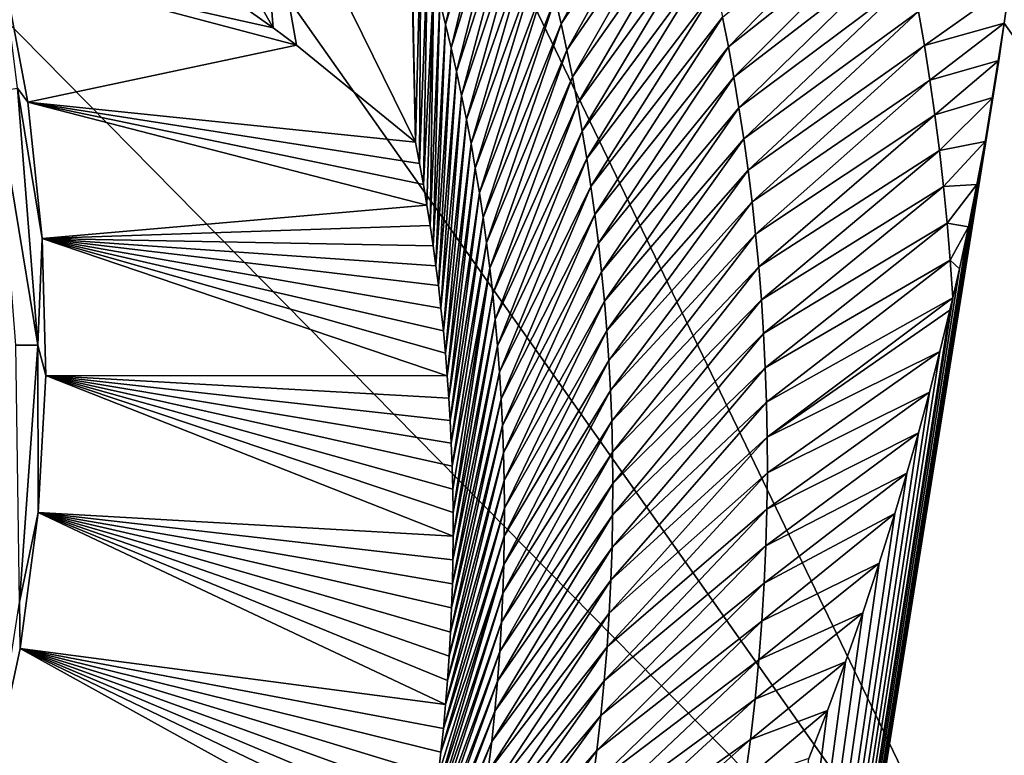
# Model space of a CAD drawing. Header units: millimetres. Extents: x -43.6 to 43.6, y -43.6 to 43.6.
# Tile 455 of 637: x 18.474 to 19.616, y -29.049 to -28.195. Entities that reach past the tile are written whole.
import ezdxf

# ---------------------------------------------------------------- set-up
doc = ezdxf.new("R2010")
doc.units = ezdxf.units.MM
doc.header["$LTSCALE"] = 52.148148
for name, color, linetype in [('151', 7, 'CONTINUOUS'), ('154', 7, 'CONTINUOUS'), ('157', 7, 'CONTINUOUS'), ('390', 7, 'CONTINUOUS'), ('394', 7, 'CONTINUOUS'), ('402', 7, 'CONTINUOUS'), ('403', 7, 'CONTINUOUS'), ('415', 7, 'CONTINUOUS')]:
    doc.layers.add(name, color=color, linetype=linetype)

msp = doc.modelspace()

# ---------------------------------------------------------------- linework, layer by layer
at = {"layer": '151', "linetype": 'Continuous'}
for points in [[(21.2892, -25.617, 10.7744), (22.9578, -28.8376, 23.9303), (19.5896, -26.9389, 10.7741), (21.2892, -25.617, 10.7744)], [(22.9578, -28.8376, 23.9303), (21.0636, -30.249, 23.9303), (19.5896, -26.9389, 10.7741), (22.9578, -28.8376, 23.9303)], [(19.5896, -26.9389, 10.7741), (21.0636, -30.249, 23.9303), (19.597, -26.9808, 10.9157), (19.5896, -26.9389, 10.7741)], [(19.597, -26.9808, 10.9157), (21.0636, -30.249, 23.9303), (19.604, -27.0221, 11.0545), (19.597, -26.9808, 10.9157)], [(19.604, -27.0221, 11.0545), (21.0636, -30.249, 23.9303), (19.6104, -27.0628, 11.1906), (19.604, -27.0221, 11.0545)], [(19.6104, -27.0628, 11.1906), (21.0636, -30.249, 23.9303), (19.6164, -27.1029, 11.324), (19.6104, -27.0628, 11.1906)], [(19.6224, -28.1553, 14.5153), (21.0636, -30.249, 23.9303), (19.6164, -28.1995, 14.6367), (19.6224, -28.1553, 14.5153)], [(21.0636, -30.249, 23.9303), (19.0837, -31.5355, 23.9303), (19.6164, -28.1995, 14.6367), (21.0636, -30.249, 23.9303)], [(19.6164, -28.1995, 14.6367), (19.0837, -31.5355, 23.9303), (19.6099, -28.2429, 14.7551), (19.6164, -28.1995, 14.6367)], [(19.6099, -28.2429, 14.7551), (19.0837, -31.5355, 23.9303), (19.603, -28.2858, 14.871), (19.6099, -28.2429, 14.7551)], [(19.603, -28.2858, 14.871), (19.0837, -31.5355, 23.9303), (19.5941, -28.3366, 15.0069), (19.603, -28.2858, 14.871)], [(19.5941, -28.3366, 15.0069), (19.0837, -31.5355, 23.9303), (19.5847, -28.3867, 15.1398), (19.5941, -28.3366, 15.0069)], [(19.5847, -28.3867, 15.1398), (19.0837, -31.5355, 23.9303), (19.5748, -28.436, 15.2692), (19.5847, -28.3867, 15.1398)], [(19.5748, -28.436, 15.2692), (19.0837, -31.5355, 23.9303), (19.5643, -28.4846, 15.3956), (19.5748, -28.436, 15.2692)], [(19.5643, -28.4846, 15.3956), (19.0837, -31.5355, 23.9303), (19.5566, -28.5184, 15.4828), (19.5643, -28.4846, 15.3956)], [(19.5566, -28.5184, 15.4828), (19.0837, -31.5355, 23.9303), (19.5532, -28.5327, 15.5195), (19.5566, -28.5184, 15.4828)], [(19.5532, -28.5327, 15.5195), (19.0837, -31.5355, 23.9303), (19.5416, -28.5806, 15.6414), (19.5532, -28.5327, 15.5195)], [(19.5416, -28.5806, 15.6414), (19.0837, -31.5355, 23.9303), (19.5295, -28.6279, 15.761), (19.5416, -28.5806, 15.6414)], [(19.5295, -28.6279, 15.761), (19.0837, -31.5355, 23.9303), (19.5167, -28.675, 15.8784), (19.5295, -28.6279, 15.761)], [(19.5167, -28.675, 15.8784), (19.0837, -31.5355, 23.9303), (19.5034, -28.7219, 15.9942), (19.5167, -28.675, 15.8784)], [(19.5034, -28.7219, 15.9942), (19.0837, -31.5355, 23.9303), (19.4894, -28.7685, 16.1083), (19.5034, -28.7219, 15.9942)], [(19.4894, -28.7685, 16.1083), (19.0837, -31.5355, 23.9303), (19.4712, -28.8265, 16.2482), (19.4894, -28.7685, 16.1083)], [(19.4712, -28.8265, 16.2482), (19.0837, -31.5355, 23.9303), (19.4521, -28.8839, 16.385), (19.4712, -28.8265, 16.2482)], [(19.4521, -28.8839, 16.385), (19.0837, -31.5355, 23.9303), (19.4322, -28.9408, 16.5188), (19.4521, -28.8839, 16.385)], [(19.4322, -28.9408, 16.5188), (19.0837, -31.5355, 23.9303), (19.4113, -28.9973, 16.6495), (19.4322, -28.9408, 16.5188)], [(19.4113, -28.9973, 16.6495), (19.0837, -31.5355, 23.9303), (19.3897, -29.0532, 16.7771), (19.4113, -28.9973, 16.6495)]]:
    msp.add_3dface(points, dxfattribs=at)
at = {"layer": '154', "color": 2, "linetype": 'Continuous'}
for points in [[(16.0073, -24.2296, 2.3697), (19.6732, -29.4303, 25.9303), (16.8812, -23.629, 2.3697), (16.0073, -24.2296, 2.3697)], [(19.6732, -29.4303, 25.9303), (21.5548, -28.0812, 25.9303), (16.8812, -23.629, 2.3697), (19.6732, -29.4303, 25.9303)], [(15.1121, -24.7977, 2.3697), (19.6732, -29.4303, 25.9303), (16.0073, -24.2296, 2.3697), (15.1121, -24.7977, 2.3697)], [(17.707, -30.6533, 25.9303), (19.6732, -29.4303, 25.9303), (15.1121, -24.7977, 2.3697), (17.707, -30.6533, 25.9303)]]:
    msp.add_3dface(points, dxfattribs=at)
at = {"layer": '157', "color": 1, "linetype": 'Continuous'}
for points in [[(16.9117, -26.3148, -15), (18.7459, -25.0412, -15), (16.9684, -30.2706, -15), (16.9117, -26.3148, -15)], [(16.9684, -30.2706, -15), (18.7459, -25.0412, -15), (17.1093, -30.2251, -15), (16.9684, -30.2706, -15)], [(17.1093, -30.2251, -15), (18.7459, -25.0412, -15), (18.1838, -26.9484, -15), (17.1093, -30.2251, -15)]]:
    msp.add_3dface(points, dxfattribs=at)
at = {"layer": '390', "linetype": 'Continuous'}
for points in [[(18.7682, -28.2047, 2.1348), (18.4541, -28.1344, -14.7544), (18.6596, -28.1279, -3.1736), (18.7682, -28.2047, 2.1348)], [(18.4833, -28.291, -14.7544), (18.4541, -28.1344, -14.7544), (18.7951, -28.225, 3.4719), (18.4833, -28.291, -14.7544)], [(18.7951, -28.225, 3.4719), (18.4541, -28.1344, -14.7544), (18.7682, -28.2047, 2.1348), (18.7951, -28.225, 3.4719)], [(18.9333, -28.3376, 10.5136), (18.4833, -28.291, -14.7544), (18.7951, -28.225, 3.4719), (18.9333, -28.3376, 10.5136)], [(18.5, -28.4493, -14.7544), (18.4833, -28.291, -14.7544), (18.9464, -28.4107, 10.9099), (18.5, -28.4493, -14.7544)], [(18.9464, -28.4107, 10.9099), (18.4833, -28.291, -14.7544), (18.9424, -28.3866, 10.7802), (18.9464, -28.4107, 10.9099)], [(18.9424, -28.3866, 10.7802), (18.4833, -28.291, -14.7544), (18.938, -28.3622, 10.6481), (18.9424, -28.3866, 10.7802)], [(18.938, -28.3622, 10.6481), (18.4833, -28.291, -14.7544), (18.9333, -28.3376, 10.5136), (18.938, -28.3622, 10.6481)], [(18.9502, -28.4345, 11.0372), (18.5, -28.4493, -14.7544), (18.9464, -28.4107, 10.9099), (18.9502, -28.4345, 11.0372)], [(18.9536, -28.4581, 11.162), (18.5, -28.4493, -14.7544), (18.9502, -28.4345, 11.0372), (18.9536, -28.4581, 11.162)], [(18.5041, -28.6085, -14.7544), (18.5, -28.4493, -14.7544), (18.9701, -28.6087, 11.9398), (18.5041, -28.6085, -14.7544)], [(18.9701, -28.6087, 11.9398), (18.5, -28.4493, -14.7544), (18.9679, -28.5827, 11.8082), (18.9701, -28.6087, 11.9398)], [(18.9679, -28.5827, 11.8082), (18.5, -28.4493, -14.7544), (18.9655, -28.5565, 11.6744), (18.9679, -28.5827, 11.8082)], [(18.9655, -28.5565, 11.6744), (18.5, -28.4493, -14.7544), (18.9627, -28.5303, 11.5394), (18.9655, -28.5565, 11.6744)], [(18.9627, -28.5303, 11.5394), (18.5, -28.4493, -14.7544), (18.9597, -28.504, 11.4029), (18.9627, -28.5303, 11.5394)], [(18.9597, -28.504, 11.4029), (18.5, -28.4493, -14.7544), (18.9568, -28.4812, 11.2838), (18.9597, -28.504, 11.4029)], [(18.9568, -28.4812, 11.2838), (18.5, -28.4493, -14.7544), (18.9536, -28.4581, 11.162), (18.9568, -28.4812, 11.2838)], [(18.4955, -28.7675, -14.7544), (18.5041, -28.6085, -14.7544), (18.9769, -28.7949, 12.8535), (18.4955, -28.7675, -14.7544)], [(18.9769, -28.7949, 12.8535), (18.5041, -28.6085, -14.7544), (18.9768, -28.7676, 12.7228), (18.9769, -28.7949, 12.8535)], [(18.9768, -28.7676, 12.7228), (18.5041, -28.6085, -14.7544), (18.9764, -28.7406, 12.5923), (18.9768, -28.7676, 12.7228)], [(18.9764, -28.7406, 12.5923), (18.5041, -28.6085, -14.7544), (18.9757, -28.7138, 12.4619), (18.9764, -28.7406, 12.5923)], [(18.9757, -28.7138, 12.4619), (18.5041, -28.6085, -14.7544), (18.9747, -28.6872, 12.3312), (18.9757, -28.7138, 12.4619)], [(18.9747, -28.6872, 12.3312), (18.5041, -28.6085, -14.7544), (18.9735, -28.6608, 12.2005), (18.9747, -28.6872, 12.3312)], [(18.9735, -28.6608, 12.2005), (18.5041, -28.6085, -14.7544), (18.9719, -28.6347, 12.0702), (18.9735, -28.6608, 12.2005)], [(18.9719, -28.6347, 12.0702), (18.5041, -28.6085, -14.7544), (18.9701, -28.6087, 11.9398), (18.9719, -28.6347, 12.0702)], [(18.4743, -28.9253, -14.7544), (18.4955, -28.7675, -14.7544), (18.9681, -28.9905, 13.7582), (18.4743, -28.9253, -14.7544)], [(18.9681, -28.9905, 13.7582), (18.4955, -28.7675, -14.7544), (18.9703, -28.9624, 13.632), (18.9681, -28.9905, 13.7582)], [(18.9703, -28.9624, 13.632), (18.4955, -28.7675, -14.7544), (18.9723, -28.9343, 13.5041), (18.9703, -28.9624, 13.632)], [(18.9723, -28.9343, 13.5041), (18.4955, -28.7675, -14.7544), (18.9739, -28.9063, 13.3753), (18.9723, -28.9343, 13.5041)], [(18.9739, -28.9063, 13.3753), (18.4955, -28.7675, -14.7544), (18.9751, -28.8783, 13.2461), (18.9739, -28.9063, 13.3753)], [(18.9751, -28.8783, 13.2461), (18.4955, -28.7675, -14.7544), (18.976, -28.8504, 13.1158), (18.9751, -28.8783, 13.2461)], [(18.976, -28.8504, 13.1158), (18.4955, -28.7675, -14.7544), (18.9766, -28.8226, 12.9847), (18.976, -28.8504, 13.1158)], [(18.9766, -28.8226, 12.9847), (18.4955, -28.7675, -14.7544), (18.9769, -28.7949, 12.8535), (18.9766, -28.8226, 12.9847)], [(18.4407, -29.0809, -14.7544), (18.4743, -28.9253, -14.7544), (18.943, -29.1846, 14.6025), (18.4407, -29.0809, -14.7544)], [(18.943, -29.1846, 14.6025), (18.4743, -28.9253, -14.7544), (18.9482, -29.1533, 14.4703), (18.943, -29.1846, 14.6025)], [(18.9482, -29.1533, 14.4703), (18.4743, -28.9253, -14.7544), (18.9522, -29.1269, 14.3574), (18.9482, -29.1533, 14.4703)], [(18.9522, -29.1269, 14.3574), (18.4743, -28.9253, -14.7544), (18.9559, -29.1002, 14.242), (18.9522, -29.1269, 14.3574)], [(18.9559, -29.1002, 14.242), (18.4743, -28.9253, -14.7544), (18.9594, -29.0731, 14.1241), (18.9559, -29.1002, 14.242)], [(18.9594, -29.0731, 14.1241), (18.4743, -28.9253, -14.7544), (18.9626, -29.0457, 14.0041), (18.9594, -29.0731, 14.1241)], [(18.9626, -29.0457, 14.0041), (18.4743, -28.9253, -14.7544), (18.9655, -29.0182, 13.8821), (18.9626, -29.0457, 14.0041)], [(18.9655, -29.0182, 13.8821), (18.4743, -28.9253, -14.7544), (18.9681, -28.9905, 13.7582), (18.9655, -29.0182, 13.8821)]]:
    msp.add_3dface(points, dxfattribs=at)
at = {"layer": '394', "linetype": 'Continuous'}
for points in [[(18.4541, -28.1344, -14.7544), (18.4833, -28.291, -14.7544), (18.4714, -28.2749, -14.818), (18.4541, -28.1344, -14.7544)], [(18.4949, -28.5731, -14.818), (18.4463, -28.2788, -14.8773), (18.4714, -28.2749, -14.818), (18.4949, -28.5731, -14.818)], [(18.4833, -28.291, -14.7544), (18.5, -28.4493, -14.7544), (18.4714, -28.2749, -14.818), (18.4833, -28.291, -14.7544)], [(18.5, -28.4493, -14.7544), (18.4949, -28.5731, -14.818), (18.4714, -28.2749, -14.818), (18.5, -28.4493, -14.7544)], [(18.4695, -28.5732, -14.8773), (18.4463, -28.2788, -14.8773), (18.4949, -28.5731, -14.818), (18.4695, -28.5732, -14.8773)], [(18.5, -28.4493, -14.7544), (18.5041, -28.6085, -14.7544), (18.4949, -28.5731, -14.818), (18.5, -28.4493, -14.7544)], [(18.4735, -28.8715, -14.818), (18.4695, -28.5732, -14.8773), (18.4949, -28.5731, -14.818), (18.4735, -28.8715, -14.818)], [(18.4955, -28.7675, -14.7544), (18.4735, -28.8715, -14.818), (18.4949, -28.5731, -14.818), (18.4955, -28.7675, -14.7544)], [(18.5041, -28.6085, -14.7544), (18.4955, -28.7675, -14.7544), (18.4949, -28.5731, -14.818), (18.5041, -28.6085, -14.7544)], [(18.4955, -28.7675, -14.7544), (18.4743, -28.9253, -14.7544), (18.4735, -28.8715, -14.818), (18.4955, -28.7675, -14.7544)], [(18.4743, -28.9253, -14.7544), (18.4407, -29.0809, -14.7544), (18.4735, -28.8715, -14.818), (18.4743, -28.9253, -14.7544)]]:
    msp.add_3dface(points, dxfattribs=at)
at = {"layer": '402', "linetype": 'Continuous'}
for points in [[(18.7682, -28.2047, 2.1348), (18.6596, -28.1279, -3.1736), (18.5557, -27.8282, -6.3059), (18.7682, -28.2047, 2.1348)], [(18.7682, -28.2047, 2.1348), (18.5557, -27.8282, -6.3059), (18.7484, -27.9615, 2.1757), (18.7682, -28.2047, 2.1348)], [(18.9333, -28.3376, 10.5136), (18.7951, -28.225, 3.4719), (18.7484, -27.9615, 2.1757), (18.9333, -28.3376, 10.5136)], [(18.9333, -28.3376, 10.5136), (18.7484, -27.9615, 2.1757), (18.9282, -28.1063, 10.5412), (18.9333, -28.3376, 10.5136)], [(18.7951, -28.225, 3.4719), (18.7682, -28.2047, 2.1348), (18.7484, -27.9615, 2.1757), (18.7951, -28.225, 3.4719)]]:
    msp.add_3dface(points, dxfattribs=at)
at = {"layer": '403', "linetype": 'Continuous'}
for points in [[(18.9681, -28.2011, 11.2756), (18.9613, -28.1742, 11.1344), (19.0286, -27.939, 11.3293), (18.9681, -28.2011, 11.2756)], [(19.038, -27.9669, 11.4707), (18.9681, -28.2011, 11.2756), (19.0286, -27.939, 11.3293), (19.038, -27.9669, 11.4707)], [(18.9745, -28.2282, 11.4169), (18.9681, -28.2011, 11.2756), (19.038, -27.9669, 11.4707), (18.9745, -28.2282, 11.4169)], [(19.047, -27.995, 11.6121), (18.9745, -28.2282, 11.4169), (19.038, -27.9669, 11.4707), (19.047, -27.995, 11.6121)], [(19.1022, -28.2003, 12.6009), (19.0953, -28.1701, 12.4598), (19.2318, -27.9611, 12.6359), (19.1022, -28.2003, 12.6009)], [(19.2411, -27.993, 12.7761), (19.1022, -28.2003, 12.6009), (19.2318, -27.9611, 12.6359), (19.2411, -27.993, 12.7761)], [(18.9807, -28.2556, 11.558), (18.9745, -28.2282, 11.4169), (19.047, -27.995, 11.6121), (18.9807, -28.2556, 11.558)], [(19.0558, -28.0234, 11.7535), (18.9807, -28.2556, 11.558), (19.047, -27.995, 11.6121), (19.0558, -28.0234, 11.7535)], [(19.1089, -28.2309, 12.742), (19.1022, -28.2003, 12.6009), (19.2411, -27.993, 12.7761), (19.1089, -28.2309, 12.742)], [(19.25, -28.0252, 12.9164), (19.1089, -28.2309, 12.742), (19.2411, -27.993, 12.7761), (19.25, -28.0252, 12.9164)], [(18.9866, -28.2832, 11.6991), (18.9807, -28.2556, 11.558), (19.0558, -28.0234, 11.7535), (18.9866, -28.2832, 11.6991)], [(19.0643, -28.0521, 11.8948), (18.9866, -28.2832, 11.6991), (19.0558, -28.0234, 11.7535), (19.0643, -28.0521, 11.8948)], [(19.1152, -28.2618, 12.883), (19.1089, -28.2309, 12.742), (19.25, -28.0252, 12.9164), (19.1152, -28.2618, 12.883)], [(19.2586, -28.0579, 13.0566), (19.1152, -28.2618, 12.883), (19.25, -28.0252, 12.9164), (19.2586, -28.0579, 13.0566)], [(19.2962, -28.227, 13.7572), (19.2895, -28.1924, 13.6172), (19.4851, -28.0332, 13.7998), (19.2962, -28.227, 13.7572)], [(19.4937, -28.0706, 13.9401), (19.2962, -28.227, 13.7572), (19.4851, -28.0332, 13.7998), (19.4937, -28.0706, 13.9401)], [(18.9922, -28.3111, 11.8402), (18.9866, -28.2832, 11.6991), (19.0643, -28.0521, 11.8948), (18.9922, -28.3111, 11.8402)], [(19.0725, -28.0812, 12.0361), (18.9922, -28.3111, 11.8402), (19.0643, -28.0521, 11.8948), (19.0725, -28.0812, 12.0361)], [(19.1211, -28.2931, 13.024), (19.1152, -28.2618, 12.883), (19.2586, -28.0579, 13.0566), (19.1211, -28.2931, 13.024)], [(19.2669, -28.0909, 13.1968), (19.1211, -28.2931, 13.024), (19.2586, -28.0579, 13.0566), (19.2669, -28.0909, 13.1968)], [(19.3026, -28.2621, 13.8973), (19.2962, -28.227, 13.7572), (19.4937, -28.0706, 13.9401), (19.3026, -28.2621, 13.8973)], [(19.5019, -28.1085, 14.0803), (19.3026, -28.2621, 13.8973), (19.4937, -28.0706, 13.9401), (19.5019, -28.1085, 14.0803)], [(18.9976, -28.3392, 11.9812), (18.9922, -28.3111, 11.8402), (19.0725, -28.0812, 12.0361), (18.9976, -28.3392, 11.9812)], [(19.0804, -28.1105, 12.1774), (18.9976, -28.3392, 11.9812), (19.0725, -28.0812, 12.0361), (19.0804, -28.1105, 12.1774)], [(19.1267, -28.3247, 13.165), (19.1211, -28.2931, 13.024), (19.2669, -28.0909, 13.1968), (19.1267, -28.3247, 13.165)], [(19.2748, -28.1243, 13.3369), (19.1267, -28.3247, 13.165), (19.2669, -28.0909, 13.1968), (19.2748, -28.1243, 13.3369)], [(18.9395, -28.095, 10.7104), (18.9333, -28.3376, 10.5136), (18.9289, -28.1094, 10.5607), (18.9395, -28.095, 10.7104)], [(18.938, -28.3622, 10.6481), (18.9333, -28.3376, 10.5136), (18.9395, -28.095, 10.7104), (18.938, -28.3622, 10.6481)], [(18.947, -28.1212, 10.8518), (18.938, -28.3622, 10.6481), (18.9395, -28.095, 10.7104), (18.947, -28.1212, 10.8518)], [(19.0026, -28.3676, 12.1222), (18.9976, -28.3392, 11.9812), (19.0804, -28.1105, 12.1774), (19.0026, -28.3676, 12.1222)], [(19.088, -28.1401, 12.3186), (19.0026, -28.3676, 12.1222), (19.0804, -28.1105, 12.1774), (19.088, -28.1401, 12.3186)], [(19.3085, -28.2976, 14.0373), (19.3026, -28.2621, 13.8973), (19.5019, -28.1085, 14.0803), (19.3085, -28.2976, 14.0373)], [(19.5097, -28.1469, 14.2206), (19.3085, -28.2976, 14.0373), (19.5019, -28.1085, 14.0803), (19.5097, -28.1469, 14.2206)], [(18.9424, -28.3866, 10.7802), (18.938, -28.3622, 10.6481), (18.947, -28.1212, 10.8518), (18.9424, -28.3866, 10.7802)], [(18.9543, -28.1476, 10.9931), (18.9424, -28.3866, 10.7802), (18.947, -28.1212, 10.8518), (18.9543, -28.1476, 10.9931)], [(19.132, -28.3567, 13.3059), (19.1267, -28.3247, 13.165), (19.2748, -28.1243, 13.3369), (19.132, -28.3567, 13.3059)], [(19.2823, -28.1581, 13.477), (19.132, -28.3567, 13.3059), (19.2748, -28.1243, 13.3369), (19.2823, -28.1581, 13.477)], [(18.9464, -28.4107, 10.9099), (18.9424, -28.3866, 10.7802), (18.9543, -28.1476, 10.9931), (18.9464, -28.4107, 10.9099)], [(18.9502, -28.4345, 11.0372), (18.9464, -28.4107, 10.9099), (18.9543, -28.1476, 10.9931), (18.9502, -28.4345, 11.0372)], [(18.9613, -28.1742, 11.1344), (18.9502, -28.4345, 11.0372), (18.9543, -28.1476, 10.9931), (18.9613, -28.1742, 11.1344)], [(19.0073, -28.3962, 12.2631), (19.0026, -28.3676, 12.1222), (19.088, -28.1401, 12.3186), (19.0073, -28.3962, 12.2631)], [(19.0953, -28.1701, 12.4598), (19.0073, -28.3962, 12.2631), (19.088, -28.1401, 12.3186), (19.0953, -28.1701, 12.4598)], [(19.314, -28.3336, 14.1773), (19.3085, -28.2976, 14.0373), (19.5097, -28.1469, 14.2206), (19.314, -28.3336, 14.1773)], [(19.517, -28.1859, 14.3608), (19.314, -28.3336, 14.1773), (19.5097, -28.1469, 14.2206), (19.517, -28.1859, 14.3608)], [(19.1368, -28.389, 13.4468), (19.132, -28.3567, 13.3059), (19.2823, -28.1581, 13.477), (19.1368, -28.389, 13.4468)], [(19.2895, -28.1924, 13.6172), (19.1368, -28.389, 13.4468), (19.2823, -28.1581, 13.477), (19.2895, -28.1924, 13.6172)], [(19.6224, -28.1553, 14.5153), (19.5238, -28.2254, 14.501), (19.517, -28.1859, 14.3608), (19.6224, -28.1553, 14.5153)], [(19.6224, -28.1553, 14.5153), (19.6164, -28.1995, 14.6367), (19.5238, -28.2254, 14.501), (19.6224, -28.1553, 14.5153)], [(19.0116, -28.4251, 12.4039), (19.0073, -28.3962, 12.2631), (19.0953, -28.1701, 12.4598), (19.0116, -28.4251, 12.4039)], [(19.1022, -28.2003, 12.6009), (19.0116, -28.4251, 12.4039), (19.0953, -28.1701, 12.4598), (19.1022, -28.2003, 12.6009)], [(18.9536, -28.4581, 11.162), (18.9502, -28.4345, 11.0372), (18.9613, -28.1742, 11.1344), (18.9536, -28.4581, 11.162)], [(18.9681, -28.2011, 11.2756), (18.9536, -28.4581, 11.162), (18.9613, -28.1742, 11.1344), (18.9681, -28.2011, 11.2756)], [(19.1413, -28.4216, 13.5875), (19.1368, -28.389, 13.4468), (19.2895, -28.1924, 13.6172), (19.1413, -28.4216, 13.5875)], [(19.2962, -28.227, 13.7572), (19.1413, -28.4216, 13.5875), (19.2895, -28.1924, 13.6172), (19.2962, -28.227, 13.7572)], [(19.3191, -28.3701, 14.3172), (19.314, -28.3336, 14.1773), (19.517, -28.1859, 14.3608), (19.3191, -28.3701, 14.3172)], [(19.5238, -28.2254, 14.501), (19.3191, -28.3701, 14.3172), (19.517, -28.1859, 14.3608), (19.5238, -28.2254, 14.501)], [(18.9568, -28.4812, 11.2838), (18.9536, -28.4581, 11.162), (18.9681, -28.2011, 11.2756), (18.9568, -28.4812, 11.2838)], [(18.9745, -28.2282, 11.4169), (18.9568, -28.4812, 11.2838), (18.9681, -28.2011, 11.2756), (18.9745, -28.2282, 11.4169)], [(19.0157, -28.4543, 12.5447), (19.0116, -28.4251, 12.4039), (19.1022, -28.2003, 12.6009), (19.0157, -28.4543, 12.5447)], [(19.1089, -28.2309, 12.742), (19.0157, -28.4543, 12.5447), (19.1022, -28.2003, 12.6009), (19.1089, -28.2309, 12.742)], [(19.6164, -28.1995, 14.6367), (19.5301, -28.2654, 14.6413), (19.5238, -28.2254, 14.501), (19.6164, -28.1995, 14.6367)], [(19.6164, -28.1995, 14.6367), (19.6099, -28.2429, 14.7551), (19.5301, -28.2654, 14.6413), (19.6164, -28.1995, 14.6367)], [(18.9597, -28.504, 11.4029), (18.9568, -28.4812, 11.2838), (18.9745, -28.2282, 11.4169), (18.9597, -28.504, 11.4029)], [(18.9807, -28.2556, 11.558), (18.9597, -28.504, 11.4029), (18.9745, -28.2282, 11.4169), (18.9807, -28.2556, 11.558)], [(19.1454, -28.4547, 13.7283), (19.1413, -28.4216, 13.5875), (19.2962, -28.227, 13.7572), (19.1454, -28.4547, 13.7283)], [(19.3026, -28.2621, 13.8973), (19.1454, -28.4547, 13.7283), (19.2962, -28.227, 13.7572), (19.3026, -28.2621, 13.8973)], [(19.3237, -28.407, 14.4571), (19.3191, -28.3701, 14.3172), (19.5238, -28.2254, 14.501), (19.3237, -28.407, 14.4571)], [(19.5301, -28.2654, 14.6413), (19.3237, -28.407, 14.4571), (19.5238, -28.2254, 14.501), (19.5301, -28.2654, 14.6413)], [(19.0194, -28.4838, 12.6854), (19.0157, -28.4543, 12.5447), (19.1089, -28.2309, 12.742), (19.0194, -28.4838, 12.6854)], [(19.1152, -28.2618, 12.883), (19.0194, -28.4838, 12.6854), (19.1089, -28.2309, 12.742), (19.1152, -28.2618, 12.883)], [(19.6099, -28.2429, 14.7551), (19.5359, -28.306, 14.7815), (19.5301, -28.2654, 14.6413), (19.6099, -28.2429, 14.7551)], [(19.6099, -28.2429, 14.7551), (19.603, -28.2858, 14.871), (19.5359, -28.306, 14.7815), (19.6099, -28.2429, 14.7551)], [(18.9627, -28.5303, 11.5394), (18.9597, -28.504, 11.4029), (18.9807, -28.2556, 11.558), (18.9627, -28.5303, 11.5394)], [(18.9866, -28.2832, 11.6991), (18.9627, -28.5303, 11.5394), (18.9807, -28.2556, 11.558), (18.9866, -28.2832, 11.6991)], [(19.0228, -28.5135, 12.826), (19.0194, -28.4838, 12.6854), (19.1152, -28.2618, 12.883), (19.0228, -28.5135, 12.826)], [(19.1211, -28.2931, 13.024), (19.0228, -28.5135, 12.826), (19.1152, -28.2618, 12.883), (19.1211, -28.2931, 13.024)], [(19.149, -28.4881, 13.8689), (19.1454, -28.4547, 13.7283), (19.3026, -28.2621, 13.8973), (19.149, -28.4881, 13.8689)], [(19.3085, -28.2976, 14.0373), (19.149, -28.4881, 13.8689), (19.3026, -28.2621, 13.8973), (19.3085, -28.2976, 14.0373)], [(19.3278, -28.4444, 14.597), (19.3237, -28.407, 14.4571), (19.5301, -28.2654, 14.6413), (19.3278, -28.4444, 14.597)], [(19.5359, -28.306, 14.7815), (19.3278, -28.4444, 14.597), (19.5301, -28.2654, 14.6413), (19.5359, -28.306, 14.7815)], [(18.9655, -28.5565, 11.6744), (18.9627, -28.5303, 11.5394), (18.9866, -28.2832, 11.6991), (18.9655, -28.5565, 11.6744)], [(18.9922, -28.3111, 11.8402), (18.9655, -28.5565, 11.6744), (18.9866, -28.2832, 11.6991), (18.9922, -28.3111, 11.8402)], [(19.603, -28.2858, 14.871), (19.5412, -28.3472, 14.9217), (19.5359, -28.306, 14.7815), (19.603, -28.2858, 14.871)], [(19.603, -28.2858, 14.871), (19.5941, -28.3366, 15.0069), (19.5412, -28.3472, 14.9217), (19.603, -28.2858, 14.871)], [(19.0258, -28.5435, 12.9666), (19.0228, -28.5135, 12.826), (19.1211, -28.2931, 13.024), (19.0258, -28.5435, 12.9666)], [(19.1267, -28.3247, 13.165), (19.0258, -28.5435, 12.9666), (19.1211, -28.2931, 13.024), (19.1267, -28.3247, 13.165)], [(19.1523, -28.522, 14.0095), (19.149, -28.4881, 13.8689), (19.3085, -28.2976, 14.0373), (19.1523, -28.522, 14.0095)], [(19.314, -28.3336, 14.1773), (19.1523, -28.522, 14.0095), (19.3085, -28.2976, 14.0373), (19.314, -28.3336, 14.1773)], [(19.3314, -28.4824, 14.7368), (19.3278, -28.4444, 14.597), (19.5359, -28.306, 14.7815), (19.3314, -28.4824, 14.7368)], [(19.5412, -28.3472, 14.9217), (19.3314, -28.4824, 14.7368), (19.5359, -28.306, 14.7815), (19.5412, -28.3472, 14.9217)], [(18.9679, -28.5827, 11.8082), (18.9655, -28.5565, 11.6744), (18.9922, -28.3111, 11.8402), (18.9679, -28.5827, 11.8082)], [(18.9976, -28.3392, 11.9812), (18.9679, -28.5827, 11.8082), (18.9922, -28.3111, 11.8402), (18.9976, -28.3392, 11.9812)], [(19.0285, -28.5739, 13.1071), (19.0258, -28.5435, 12.9666), (19.1267, -28.3247, 13.165), (19.0285, -28.5739, 13.1071)], [(19.132, -28.3567, 13.3059), (19.0285, -28.5739, 13.1071), (19.1267, -28.3247, 13.165), (19.132, -28.3567, 13.3059)], [(18.9701, -28.6087, 11.9398), (18.9679, -28.5827, 11.8082), (18.9976, -28.3392, 11.9812), (18.9701, -28.6087, 11.9398)], [(19.0026, -28.3676, 12.1222), (18.9701, -28.6087, 11.9398), (18.9976, -28.3392, 11.9812), (19.0026, -28.3676, 12.1222)], [(19.1551, -28.5562, 14.1501), (19.1523, -28.522, 14.0095), (19.314, -28.3336, 14.1773), (19.1551, -28.5562, 14.1501)], [(19.3191, -28.3701, 14.3172), (19.1551, -28.5562, 14.1501), (19.314, -28.3336, 14.1773), (19.3191, -28.3701, 14.3172)], [(19.5941, -28.3366, 15.0069), (19.546, -28.389, 15.0619), (19.5412, -28.3472, 14.9217), (19.5941, -28.3366, 15.0069)], [(19.5941, -28.3366, 15.0069), (19.5847, -28.3867, 15.1398), (19.546, -28.389, 15.0619), (19.5941, -28.3366, 15.0069)], [(19.3345, -28.5208, 14.8766), (19.3314, -28.4824, 14.7368), (19.5412, -28.3472, 14.9217), (19.3345, -28.5208, 14.8766)], [(19.546, -28.389, 15.0619), (19.3345, -28.5208, 14.8766), (19.5412, -28.3472, 14.9217), (19.546, -28.389, 15.0619)], [(18.9719, -28.6347, 12.0702), (18.9701, -28.6087, 11.9398), (19.0026, -28.3676, 12.1222), (18.9719, -28.6347, 12.0702)], [(19.0073, -28.3962, 12.2631), (18.9719, -28.6347, 12.0702), (19.0026, -28.3676, 12.1222), (19.0073, -28.3962, 12.2631)], [(19.0308, -28.6045, 13.2475), (19.0285, -28.5739, 13.1071), (19.132, -28.3567, 13.3059), (19.0308, -28.6045, 13.2475)], [(19.1368, -28.389, 13.4468), (19.0308, -28.6045, 13.2475), (19.132, -28.3567, 13.3059), (19.1368, -28.389, 13.4468)], [(19.1575, -28.5909, 14.2906), (19.1551, -28.5562, 14.1501), (19.3191, -28.3701, 14.3172), (19.1575, -28.5909, 14.2906)], [(19.3237, -28.407, 14.4571), (19.1575, -28.5909, 14.2906), (19.3191, -28.3701, 14.3172), (19.3237, -28.407, 14.4571)], [(19.0327, -28.6354, 13.3878), (19.0308, -28.6045, 13.2475), (19.1368, -28.389, 13.4468), (19.0327, -28.6354, 13.3878)], [(19.1413, -28.4216, 13.5875), (19.0327, -28.6354, 13.3878), (19.1368, -28.389, 13.4468), (19.1413, -28.4216, 13.5875)], [(19.3371, -28.5598, 15.0163), (19.3345, -28.5208, 14.8766), (19.546, -28.389, 15.0619), (19.3371, -28.5598, 15.0163)], [(19.5501, -28.4315, 15.2022), (19.3371, -28.5598, 15.0163), (19.546, -28.389, 15.0619), (19.5501, -28.4315, 15.2022)], [(19.5847, -28.3867, 15.1398), (19.5501, -28.4315, 15.2022), (19.546, -28.389, 15.0619), (19.5847, -28.3867, 15.1398)], [(19.5847, -28.3867, 15.1398), (19.5748, -28.436, 15.2692), (19.5501, -28.4315, 15.2022), (19.5847, -28.3867, 15.1398)], [(18.9735, -28.6608, 12.2005), (18.9719, -28.6347, 12.0702), (19.0073, -28.3962, 12.2631), (18.9735, -28.6608, 12.2005)], [(19.0116, -28.4251, 12.4039), (18.9735, -28.6608, 12.2005), (19.0073, -28.3962, 12.2631), (19.0116, -28.4251, 12.4039)], [(19.1593, -28.6259, 14.4309), (19.1575, -28.5909, 14.2906), (19.3237, -28.407, 14.4571), (19.1593, -28.6259, 14.4309)], [(19.3278, -28.4444, 14.597), (19.1593, -28.6259, 14.4309), (19.3237, -28.407, 14.4571), (19.3278, -28.4444, 14.597)], [(19.0343, -28.6667, 13.5281), (19.0327, -28.6354, 13.3878), (19.1413, -28.4216, 13.5875), (19.0343, -28.6667, 13.5281)], [(19.1454, -28.4547, 13.7283), (19.0343, -28.6667, 13.5281), (19.1413, -28.4216, 13.5875), (19.1454, -28.4547, 13.7283)], [(18.9747, -28.6872, 12.3312), (18.9735, -28.6608, 12.2005), (19.0116, -28.4251, 12.4039), (18.9747, -28.6872, 12.3312)], [(19.0157, -28.4543, 12.5447), (18.9747, -28.6872, 12.3312), (19.0116, -28.4251, 12.4039), (19.0157, -28.4543, 12.5447)], [(19.3391, -28.5994, 15.156), (19.3371, -28.5598, 15.0163), (19.5501, -28.4315, 15.2022), (19.3391, -28.5994, 15.156)], [(19.5537, -28.4746, 15.3424), (19.3391, -28.5994, 15.156), (19.5501, -28.4315, 15.2022), (19.5537, -28.4746, 15.3424)], [(19.5748, -28.436, 15.2692), (19.5537, -28.4746, 15.3424), (19.5501, -28.4315, 15.2022), (19.5748, -28.436, 15.2692)], [(19.5748, -28.436, 15.2692), (19.5643, -28.4846, 15.3956), (19.5537, -28.4746, 15.3424), (19.5748, -28.436, 15.2692)], [(19.1608, -28.6614, 14.5713), (19.1593, -28.6259, 14.4309), (19.3278, -28.4444, 14.597), (19.1608, -28.6614, 14.5713)], [(19.3314, -28.4824, 14.7368), (19.1608, -28.6614, 14.5713), (19.3278, -28.4444, 14.597), (19.3314, -28.4824, 14.7368)], [(18.9757, -28.7138, 12.4619), (18.9747, -28.6872, 12.3312), (19.0157, -28.4543, 12.5447), (18.9757, -28.7138, 12.4619)], [(19.0194, -28.4838, 12.6854), (18.9757, -28.7138, 12.4619), (19.0157, -28.4543, 12.5447), (19.0194, -28.4838, 12.6854)], [(19.0354, -28.6983, 13.6683), (19.0343, -28.6667, 13.5281), (19.1454, -28.4547, 13.7283), (19.0354, -28.6983, 13.6683)], [(19.149, -28.4881, 13.8689), (19.0354, -28.6983, 13.6683), (19.1454, -28.4547, 13.7283), (19.149, -28.4881, 13.8689)], [(19.3405, -28.6395, 15.2956), (19.3391, -28.5994, 15.156), (19.5537, -28.4746, 15.3424), (19.3405, -28.6395, 15.2956)], [(19.5566, -28.5184, 15.4828), (19.3405, -28.6395, 15.2956), (19.5537, -28.4746, 15.3424), (19.5566, -28.5184, 15.4828)], [(19.5643, -28.4846, 15.3956), (19.5566, -28.5184, 15.4828), (19.5537, -28.4746, 15.3424), (19.5643, -28.4846, 15.3956)], [(18.9764, -28.7406, 12.5923), (18.9757, -28.7138, 12.4619), (19.0194, -28.4838, 12.6854), (18.9764, -28.7406, 12.5923)], [(18.9768, -28.7676, 12.7228), (18.9764, -28.7406, 12.5923), (19.0194, -28.4838, 12.6854), (18.9768, -28.7676, 12.7228)], [(19.0228, -28.5135, 12.826), (18.9768, -28.7676, 12.7228), (19.0194, -28.4838, 12.6854), (19.0228, -28.5135, 12.826)], [(19.0361, -28.7302, 13.8083), (19.0354, -28.6983, 13.6683), (19.149, -28.4881, 13.8689), (19.0361, -28.7302, 13.8083)], [(19.1523, -28.522, 14.0095), (19.0361, -28.7302, 13.8083), (19.149, -28.4881, 13.8689), (19.1523, -28.522, 14.0095)], [(19.1617, -28.6974, 14.7115), (19.1608, -28.6614, 14.5713), (19.3314, -28.4824, 14.7368), (19.1617, -28.6974, 14.7115)], [(19.3345, -28.5208, 14.8766), (19.1617, -28.6974, 14.7115), (19.3314, -28.4824, 14.7368), (19.3345, -28.5208, 14.8766)], [(18.9769, -28.7949, 12.8535), (18.9768, -28.7676, 12.7228), (19.0228, -28.5135, 12.826), (18.9769, -28.7949, 12.8535)], [(19.0258, -28.5435, 12.9666), (18.9769, -28.7949, 12.8535), (19.0228, -28.5135, 12.826), (19.0258, -28.5435, 12.9666)], [(19.0364, -28.7624, 13.9483), (19.0361, -28.7302, 13.8083), (19.1523, -28.522, 14.0095), (19.0364, -28.7624, 13.9483)], [(19.1551, -28.5562, 14.1501), (19.0364, -28.7624, 13.9483), (19.1523, -28.522, 14.0095), (19.1551, -28.5562, 14.1501)], [(19.162, -28.7338, 14.8516), (19.1617, -28.6974, 14.7115), (19.3345, -28.5208, 14.8766), (19.162, -28.7338, 14.8516)], [(19.3371, -28.5598, 15.0163), (19.162, -28.7338, 14.8516), (19.3345, -28.5208, 14.8766), (19.3371, -28.5598, 15.0163)], [(19.5566, -28.5184, 15.4828), (19.3413, -28.6802, 15.4352), (19.3405, -28.6395, 15.2956), (19.5566, -28.5184, 15.4828)], [(19.5566, -28.5184, 15.4828), (19.5532, -28.5327, 15.5195), (19.3413, -28.6802, 15.4352), (19.5566, -28.5184, 15.4828)], [(19.5532, -28.5327, 15.5195), (19.5416, -28.5806, 15.6414), (19.3413, -28.6802, 15.4352), (19.5532, -28.5327, 15.5195)], [(18.9766, -28.8226, 12.9847), (18.9769, -28.7949, 12.8535), (19.0258, -28.5435, 12.9666), (18.9766, -28.8226, 12.9847)], [(19.0285, -28.5739, 13.1071), (18.9766, -28.8226, 12.9847), (19.0258, -28.5435, 12.9666), (19.0285, -28.5739, 13.1071)], [(19.0362, -28.795, 14.0881), (19.0364, -28.7624, 13.9483), (19.1551, -28.5562, 14.1501), (19.0362, -28.795, 14.0881)], [(19.1575, -28.5909, 14.2906), (19.0362, -28.795, 14.0881), (19.1551, -28.5562, 14.1501), (19.1575, -28.5909, 14.2906)], [(19.1619, -28.7707, 14.9917), (19.162, -28.7338, 14.8516), (19.3371, -28.5598, 15.0163), (19.1619, -28.7707, 14.9917)], [(19.3391, -28.5994, 15.156), (19.1619, -28.7707, 14.9917), (19.3371, -28.5598, 15.0163), (19.3391, -28.5994, 15.156)], [(18.976, -28.8504, 13.1158), (18.9766, -28.8226, 12.9847), (19.0285, -28.5739, 13.1071), (18.976, -28.8504, 13.1158)], [(19.0308, -28.6045, 13.2475), (18.976, -28.8504, 13.1158), (19.0285, -28.5739, 13.1071), (19.0308, -28.6045, 13.2475)], [(19.5416, -28.5806, 15.6414), (19.3415, -28.7216, 15.5748), (19.3413, -28.6802, 15.4352), (19.5416, -28.5806, 15.6414)], [(19.5416, -28.5806, 15.6414), (19.5295, -28.6279, 15.761), (19.3415, -28.7216, 15.5748), (19.5416, -28.5806, 15.6414)], [(19.0356, -28.8279, 14.2279), (19.0362, -28.795, 14.0881), (19.1575, -28.5909, 14.2906), (19.0356, -28.8279, 14.2279)], [(19.1593, -28.6259, 14.4309), (19.0356, -28.8279, 14.2279), (19.1575, -28.5909, 14.2906), (19.1593, -28.6259, 14.4309)], [(18.9751, -28.8783, 13.2461), (18.976, -28.8504, 13.1158), (19.0308, -28.6045, 13.2475), (18.9751, -28.8783, 13.2461)], [(19.0327, -28.6354, 13.3878), (18.9751, -28.8783, 13.2461), (19.0308, -28.6045, 13.2475), (19.0327, -28.6354, 13.3878)], [(19.1612, -28.8081, 15.1316), (19.1619, -28.7707, 14.9917), (19.3391, -28.5994, 15.156), (19.1612, -28.8081, 15.1316)], [(19.3405, -28.6395, 15.2956), (19.1612, -28.8081, 15.1316), (19.3391, -28.5994, 15.156), (19.3405, -28.6395, 15.2956)], [(19.0346, -28.8612, 14.3675), (19.0356, -28.8279, 14.2279), (19.1593, -28.6259, 14.4309), (19.0346, -28.8612, 14.3675)], [(19.1608, -28.6614, 14.5713), (19.0346, -28.8612, 14.3675), (19.1593, -28.6259, 14.4309), (19.1608, -28.6614, 14.5713)], [(19.5295, -28.6279, 15.761), (19.5167, -28.675, 15.8784), (19.341, -28.7636, 15.7143), (19.5295, -28.6279, 15.761)], [(19.5295, -28.6279, 15.761), (19.341, -28.7636, 15.7143), (19.3415, -28.7216, 15.5748), (19.5295, -28.6279, 15.761)], [(18.9739, -28.9063, 13.3753), (18.9751, -28.8783, 13.2461), (19.0327, -28.6354, 13.3878), (18.9739, -28.9063, 13.3753)], [(19.0343, -28.6667, 13.5281), (18.9739, -28.9063, 13.3753), (19.0327, -28.6354, 13.3878), (19.0343, -28.6667, 13.5281)], [(19.1599, -28.8461, 15.2715), (19.1612, -28.8081, 15.1316), (19.3405, -28.6395, 15.2956), (19.1599, -28.8461, 15.2715)], [(19.3413, -28.6802, 15.4352), (19.1599, -28.8461, 15.2715), (19.3405, -28.6395, 15.2956), (19.3413, -28.6802, 15.4352)], [(19.033, -28.8948, 14.5071), (19.0346, -28.8612, 14.3675), (19.1608, -28.6614, 14.5713), (19.033, -28.8948, 14.5071)], [(19.1617, -28.6974, 14.7115), (19.033, -28.8948, 14.5071), (19.1608, -28.6614, 14.5713), (19.1617, -28.6974, 14.7115)], [(18.9723, -28.9343, 13.5041), (18.9739, -28.9063, 13.3753), (19.0343, -28.6667, 13.5281), (18.9723, -28.9343, 13.5041)], [(19.0354, -28.6983, 13.6683), (18.9723, -28.9343, 13.5041), (19.0343, -28.6667, 13.5281), (19.0354, -28.6983, 13.6683)], [(19.5167, -28.675, 15.8784), (19.5034, -28.7219, 15.9942), (19.3398, -28.8063, 15.8537), (19.5167, -28.675, 15.8784)], [(19.5167, -28.675, 15.8784), (19.3398, -28.8063, 15.8537), (19.341, -28.7636, 15.7143), (19.5167, -28.675, 15.8784)], [(19.1579, -28.8845, 15.4112), (19.1599, -28.8461, 15.2715), (19.3413, -28.6802, 15.4352), (19.1579, -28.8845, 15.4112)], [(19.3415, -28.7216, 15.5748), (19.1579, -28.8845, 15.4112), (19.3413, -28.6802, 15.4352), (19.3415, -28.7216, 15.5748)], [(18.9703, -28.9624, 13.632), (18.9723, -28.9343, 13.5041), (19.0354, -28.6983, 13.6683), (18.9703, -28.9624, 13.632)], [(19.0361, -28.7302, 13.8083), (18.9703, -28.9624, 13.632), (19.0354, -28.6983, 13.6683), (19.0361, -28.7302, 13.8083)], [(19.0309, -28.9288, 14.6464), (19.033, -28.8948, 14.5071), (19.1617, -28.6974, 14.7115), (19.0309, -28.9288, 14.6464)], [(19.162, -28.7338, 14.8516), (19.0309, -28.9288, 14.6464), (19.1617, -28.6974, 14.7115), (19.162, -28.7338, 14.8516)], [(19.1554, -28.9235, 15.5508), (19.1579, -28.8845, 15.4112), (19.3415, -28.7216, 15.5748), (19.1554, -28.9235, 15.5508)], [(19.341, -28.7636, 15.7143), (19.1554, -28.9235, 15.5508), (19.3415, -28.7216, 15.5748), (19.341, -28.7636, 15.7143)], [(19.5034, -28.7219, 15.9942), (19.4894, -28.7685, 16.1083), (19.3379, -28.8497, 15.9931), (19.5034, -28.7219, 15.9942)], [(19.5034, -28.7219, 15.9942), (19.3379, -28.8497, 15.9931), (19.3398, -28.8063, 15.8537), (19.5034, -28.7219, 15.9942)], [(18.9681, -28.9905, 13.7582), (18.9703, -28.9624, 13.632), (19.0361, -28.7302, 13.8083), (18.9681, -28.9905, 13.7582)], [(19.0364, -28.7624, 13.9483), (18.9681, -28.9905, 13.7582), (19.0361, -28.7302, 13.8083), (19.0364, -28.7624, 13.9483)], [(19.0284, -28.9633, 14.7857), (19.0309, -28.9288, 14.6464), (19.162, -28.7338, 14.8516), (19.0284, -28.9633, 14.7857)], [(19.1619, -28.7707, 14.9917), (19.0284, -28.9633, 14.7857), (19.162, -28.7338, 14.8516), (19.1619, -28.7707, 14.9917)], [(18.9655, -29.0182, 13.8821), (18.9681, -28.9905, 13.7582), (19.0364, -28.7624, 13.9483), (18.9655, -29.0182, 13.8821)], [(19.0362, -28.795, 14.0881), (18.9655, -29.0182, 13.8821), (19.0364, -28.7624, 13.9483), (19.0362, -28.795, 14.0881)], [(19.1521, -28.9631, 15.6903), (19.1554, -28.9235, 15.5508), (19.341, -28.7636, 15.7143), (19.1521, -28.9631, 15.6903)], [(19.3398, -28.8063, 15.8537), (19.1521, -28.9631, 15.6903), (19.341, -28.7636, 15.7143), (19.3398, -28.8063, 15.8537)], [(19.0252, -28.9981, 14.9248), (19.0284, -28.9633, 14.7857), (19.1619, -28.7707, 14.9917), (19.0252, -28.9981, 14.9248)], [(19.1612, -28.8081, 15.1316), (19.0252, -28.9981, 14.9248), (19.1619, -28.7707, 14.9917), (19.1612, -28.8081, 15.1316)], [(19.4894, -28.7685, 16.1083), (19.4712, -28.8265, 16.2482), (19.3352, -28.8938, 16.1324), (19.4894, -28.7685, 16.1083)], [(19.4894, -28.7685, 16.1083), (19.3352, -28.8938, 16.1324), (19.3379, -28.8497, 15.9931), (19.4894, -28.7685, 16.1083)], [(18.9626, -29.0457, 14.0041), (18.9655, -29.0182, 13.8821), (19.0362, -28.795, 14.0881), (18.9626, -29.0457, 14.0041)], [(19.0356, -28.8279, 14.2279), (18.9626, -29.0457, 14.0041), (19.0362, -28.795, 14.0881), (19.0356, -28.8279, 14.2279)], [(19.0216, -29.0333, 15.0637), (19.0252, -28.9981, 14.9248), (19.1612, -28.8081, 15.1316), (19.0216, -29.0333, 15.0637)], [(19.1599, -28.8461, 15.2715), (19.0216, -29.0333, 15.0637), (19.1612, -28.8081, 15.1316), (19.1599, -28.8461, 15.2715)], [(19.1482, -29.0032, 15.8297), (19.1521, -28.9631, 15.6903), (19.3398, -28.8063, 15.8537), (19.1482, -29.0032, 15.8297)], [(19.3379, -28.8497, 15.9931), (19.1482, -29.0032, 15.8297), (19.3398, -28.8063, 15.8537), (19.3379, -28.8497, 15.9931)], [(18.9559, -29.1002, 14.242), (18.9594, -29.0731, 14.1241), (19.0356, -28.8279, 14.2279), (18.9559, -29.1002, 14.242)], [(19.0346, -28.8612, 14.3675), (18.9559, -29.1002, 14.242), (19.0356, -28.8279, 14.2279), (19.0346, -28.8612, 14.3675)], [(18.9594, -29.0731, 14.1241), (18.9626, -29.0457, 14.0041), (19.0356, -28.8279, 14.2279), (18.9594, -29.0731, 14.1241)], [(19.4712, -28.8265, 16.2482), (19.4521, -28.8839, 16.385), (19.3316, -28.9387, 16.2716), (19.4712, -28.8265, 16.2482)], [(19.4712, -28.8265, 16.2482), (19.3316, -28.9387, 16.2716), (19.3352, -28.8938, 16.1324), (19.4712, -28.8265, 16.2482)], [(19.0173, -29.069, 15.2025), (19.0216, -29.0333, 15.0637), (19.1599, -28.8461, 15.2715), (19.0173, -29.069, 15.2025)], [(19.1579, -28.8845, 15.4112), (19.0173, -29.069, 15.2025), (19.1599, -28.8461, 15.2715), (19.1579, -28.8845, 15.4112)], [(19.1435, -29.044, 15.969), (19.1482, -29.0032, 15.8297), (19.3379, -28.8497, 15.9931), (19.1435, -29.044, 15.969)], [(19.3352, -28.8938, 16.1324), (19.1435, -29.044, 15.969), (19.3379, -28.8497, 15.9931), (19.3352, -28.8938, 16.1324)], [(18.9522, -29.1269, 14.3574), (18.9559, -29.1002, 14.242), (19.0346, -28.8612, 14.3675), (18.9522, -29.1269, 14.3574)], [(19.033, -28.8948, 14.5071), (18.9522, -29.1269, 14.3574), (19.0346, -28.8612, 14.3675), (19.033, -28.8948, 14.5071)], [(19.0124, -29.1051, 15.3412), (19.0173, -29.069, 15.2025), (19.1579, -28.8845, 15.4112), (19.0124, -29.1051, 15.3412)], [(19.1554, -28.9235, 15.5508), (19.0124, -29.1051, 15.3412), (19.1579, -28.8845, 15.4112), (19.1554, -28.9235, 15.5508)], [(19.4521, -28.8839, 16.385), (19.4322, -28.9408, 16.5188), (19.3272, -28.9844, 16.4108), (19.4521, -28.8839, 16.385)], [(19.4521, -28.8839, 16.385), (19.3272, -28.9844, 16.4108), (19.3316, -28.9387, 16.2716), (19.4521, -28.8839, 16.385)], [(18.9482, -29.1533, 14.4703), (18.9522, -29.1269, 14.3574), (19.033, -28.8948, 14.5071), (18.9482, -29.1533, 14.4703)], [(19.0309, -28.9288, 14.6464), (18.9482, -29.1533, 14.4703), (19.033, -28.8948, 14.5071), (19.0309, -28.9288, 14.6464)], [(19.1381, -29.0854, 16.1081), (19.1435, -29.044, 15.969), (19.3352, -28.8938, 16.1324), (19.1381, -29.0854, 16.1081)], [(19.3316, -28.9387, 16.2716), (19.1381, -29.0854, 16.1081), (19.3352, -28.8938, 16.1324), (19.3316, -28.9387, 16.2716)], [(19.0069, -29.1417, 15.4796), (19.0124, -29.1051, 15.3412), (19.1554, -28.9235, 15.5508), (19.0069, -29.1417, 15.4796)], [(19.1521, -28.9631, 15.6903), (19.0069, -29.1417, 15.4796), (19.1554, -28.9235, 15.5508), (19.1521, -28.9631, 15.6903)], [(18.943, -29.1846, 14.6025), (18.9482, -29.1533, 14.4703), (19.0309, -28.9288, 14.6464), (18.943, -29.1846, 14.6025)], [(19.0284, -28.9633, 14.7857), (18.943, -29.1846, 14.6025), (19.0309, -28.9288, 14.6464), (19.0284, -28.9633, 14.7857)], [(19.1318, -29.1275, 16.247), (19.1381, -29.0854, 16.1081), (19.3316, -28.9387, 16.2716), (19.1318, -29.1275, 16.247)], [(19.3272, -28.9844, 16.4108), (19.1318, -29.1275, 16.247), (19.3316, -28.9387, 16.2716), (19.3272, -28.9844, 16.4108)], [(19.4322, -28.9408, 16.5188), (19.4113, -28.9973, 16.6495), (19.3218, -29.0309, 16.5499), (19.4322, -28.9408, 16.5188)], [(19.4322, -28.9408, 16.5188), (19.3218, -29.0309, 16.5499), (19.3272, -28.9844, 16.4108), (19.4322, -28.9408, 16.5188)], [(18.9375, -29.2154, 14.7318), (18.943, -29.1846, 14.6025), (19.0284, -28.9633, 14.7857), (18.9375, -29.2154, 14.7318)], [(19.0252, -28.9981, 14.9248), (18.9375, -29.2154, 14.7318), (19.0284, -28.9633, 14.7857), (19.0252, -28.9981, 14.9248)], [(19.0007, -29.1787, 15.6178), (19.0069, -29.1417, 15.4796), (19.1521, -28.9631, 15.6903), (19.0007, -29.1787, 15.6178)], [(19.1482, -29.0032, 15.8297), (19.0007, -29.1787, 15.6178), (19.1521, -28.9631, 15.6903), (19.1482, -29.0032, 15.8297)], [(19.1246, -29.1704, 16.3858), (19.1318, -29.1275, 16.247), (19.3272, -28.9844, 16.4108), (19.1246, -29.1704, 16.3858)], [(19.3218, -29.0309, 16.5499), (19.1246, -29.1704, 16.3858), (19.3272, -28.9844, 16.4108), (19.3218, -29.0309, 16.5499)], [(18.9316, -29.246, 14.8583), (18.9375, -29.2154, 14.7318), (19.0252, -28.9981, 14.9248), (18.9316, -29.246, 14.8583)], [(19.0216, -29.0333, 15.0637), (18.9316, -29.246, 14.8583), (19.0252, -28.9981, 14.9248), (19.0216, -29.0333, 15.0637)], [(18.9938, -29.2162, 15.7559), (19.0007, -29.1787, 15.6178), (19.1482, -29.0032, 15.8297), (18.9938, -29.2162, 15.7559)], [(19.1435, -29.044, 15.969), (18.9938, -29.2162, 15.7559), (19.1482, -29.0032, 15.8297), (19.1435, -29.044, 15.969)], [(19.4113, -28.9973, 16.6495), (19.3897, -29.0532, 16.7771), (19.3155, -29.0784, 16.689), (19.4113, -28.9973, 16.6495)], [(19.4113, -28.9973, 16.6495), (19.3155, -29.0784, 16.689), (19.3218, -29.0309, 16.5499), (19.4113, -28.9973, 16.6495)], [(18.9254, -29.276, 14.9818), (18.9316, -29.246, 14.8583), (19.0216, -29.0333, 15.0637), (18.9254, -29.276, 14.9818)], [(19.0173, -29.069, 15.2025), (18.9254, -29.276, 14.9818), (19.0216, -29.0333, 15.0637), (19.0173, -29.069, 15.2025)], [(19.1165, -29.2139, 16.5243), (19.1246, -29.1704, 16.3858), (19.3218, -29.0309, 16.5499), (19.1165, -29.2139, 16.5243)], [(19.3155, -29.0784, 16.689), (19.1165, -29.2139, 16.5243), (19.3218, -29.0309, 16.5499), (19.3155, -29.0784, 16.689)], [(18.9862, -29.2543, 15.8937), (18.9938, -29.2162, 15.7559), (19.1435, -29.044, 15.969), (18.9862, -29.2543, 15.8937)], [(19.1381, -29.0854, 16.1081), (18.9862, -29.2543, 15.8937), (19.1435, -29.044, 15.969), (19.1381, -29.0854, 16.1081)]]:
    msp.add_3dface(points, dxfattribs=at)
at = {"layer": '415', "linetype": 'Continuous'}
msp.add_3dface([(18.9333, -28.3376, 10.5136), (18.9282, -28.1063, 10.5412), (18.9289, -28.1094, 10.5607), (18.9333, -28.3376, 10.5136)], dxfattribs=at)

doc.saveas('drawing.dxf')
